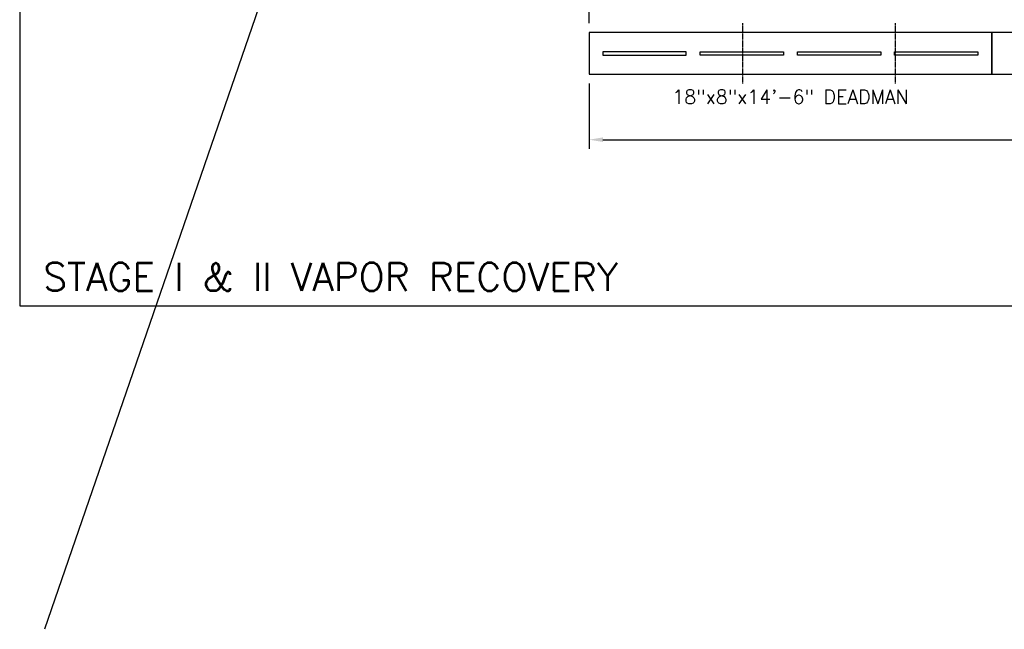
# Model space of a CAD drawing. Extents: x -169 to 7270, y -140 to 2984.
# Tile 530 of 656: x 6182 to 6607, y -140 to 124. Entities that reach past the tile are written whole.
import ezdxf
from ezdxf.enums import TextEntityAlignment as Align

# ---------------------------------------------------------------- set-up
doc = ezdxf.new("R2010")
doc.units = 0
doc.header["$MEASUREMENT"] = 0
doc.header["$PDSIZE"] = 1
doc.linetypes.add('CENTER1', pattern=[0.6625, 0.5, -0.075, 0.0125, -0.075])
doc.layers.get('0').update_dxf_attribs({"color": 255, "linetype": 'CONTINUOUS'})
doc.layers.get('DEFPOINTS').update_dxf_attribs({"linetype": 'CONTINUOUS'})
for name, color, linetype in [('DIM', 3, 'CONTINUOUS'), ('FREEZE-OUTLINE-TITLES', 60, 'CONTINUOUS'), ('TANK-ANCHOR', 4, 'CONTINUOUS'), ('TEXT', 3, 'CONTINUOUS')]:
    doc.layers.add(name, color=color, linetype=linetype)
doc.styles.add('SIMPLEX', font='simplex')
doc.dimstyles.new('DIM64', dxfattribs={"dimscale": 64, "dimtxt": 0.09375, "dimasz": 0.09375, "dimexe": 0.0625, "dimexo": 0.0625, "dimgap": 0.046875, "dimtad": 1, "dimdec": 4, "dimzin": 3, "dimdsep": 46, "dimlunit": 4, "dimtxsty": 'SIMPLEX', "dimcen": 0, "dimclrd": 256, "dimclre": 256, "dimclrt": 256, "dimadec": 0, "dimazin": 0, "dimtfac": 1, "dimtdec": 4, "dimtmove": 0, "dimatfit": 3, "dimfxl": 1, "dimfrac": 2, "dimtolj": 1, "dimtzin": 0, "dimarcsym": 0})

# ---------------------------------------------------------------- blocks, each defined once
blk = doc.blocks.new('*D81')
at = {"layer": 'DEFPOINTS', "color": 0, "transparency": 16777216}
for p in [(6427.69, 100.02), (6991.69, 100.02), (6991.69, 71.77)]:
    blk.add_point(p, dxfattribs=at)
at = {"layer": 'DIM', "lineweight": -2, "transparency": 16777216}
for p, q in [((6427.69, 96.02), (6427.69, 67.77)), ((6991.69, 96.02), (6991.69, 67.77)), ((6433.69, 71.77), (6985.69, 71.77))]:
    blk.add_line(p, q, dxfattribs=at)
at = {"layer": 'DIM', "transparency": 16777216}
for points in [[(6433.69, 72.77), (6433.69, 70.77), (6427.69, 71.77)], [(6985.69, 72.77), (6985.69, 70.77), (6991.69, 71.77)]]:
    blk.add_solid(points, dxfattribs=at)
at = {"layer": 'DIM', "transparency": 16777216, "insert": (6709.69, 78.34), "char_height": 6, "attachment_point": 5, "style": 'SIMPLEX'}
blk.add_mtext('\\A1;47\'-0"', dxfattribs=at)

msp = doc.modelspace()

# ---------------------------------------------------------------- linework, layer by layer
msp.add_line((7270.17929, 2983.92872), (6192.37471, -139.60155))
at = {"layer": 'DIM'}
msp.add_line((6427.69428, 122.01592), (6427.69428, 155.01592), dxfattribs=at)
at = {"layer": 'FREEZE-OUTLINE-TITLES', "linetype": 'Continuous'}
msp.add_lwpolyline([(7225.69428, 540.00736), (6181.69428, 540.00736), (6181.69428, 0), (7225.69428, 0)], close=True, dxfattribs=at)
at = {"layer": 'TANK-ANCHOR', "color": 3, "linetype": 'CENTER1', "ltscale": 0.5}
for p, q in [((6493.95183, 122.01592), (6493.95183, 96.01592)), ((6559.95183, 122.01592), (6559.95183, 96.01592))]:
    msp.add_line(p, q, dxfattribs=at)
at = {"layer": 'TANK-ANCHOR'}
for points in [[(6601.69428, 118.01592), (6427.69428, 118.01592), (6427.69428, 100.01592), (6601.69428, 100.01592)], [(6601.69428, 118.01592), (6601.69428, 100.01592), (6817.69428, 100.01592), (6817.69428, 118.01592)]]:
    msp.add_lwpolyline(points, close=True, dxfattribs=at)
at = {"layer": 'TANK-ANCHOR', "color": 7}
for points in [[(6469.69428, 108.26592), (6469.69428, 109.76592), (6433.69428, 109.76592), (6433.69428, 108.26592)], [(6475.69428, 108.26592), (6475.69428, 109.76592), (6511.69428, 109.76592), (6511.69428, 108.26592)], [(6517.69428, 108.26592), (6517.69428, 109.76592), (6553.69428, 109.76592), (6553.69428, 108.26592)], [(6559.69428, 108.26592), (6559.69428, 109.76592), (6595.69428, 109.76592), (6595.69428, 108.26592)]]:
    msp.add_lwpolyline(points, close=True, dxfattribs=at)

# ---------------------------------------------------------------- texts
at = {"layer": 'FREEZE-OUTLINE-TITLES', "linetype": 'Continuous', "insert": (6191.81324, 6.58256), "char_height": 12, "attachment_point": 7, "style": 'SIMPLEX'}
msp.add_mtext('\\A1;STAGE I & II VAPOR RECOVERY ', dxfattribs=at)
at = {"layer": 'TEXT', "style": 'SIMPLEX'}
msp.add_text('18"x8"x14\'-6" DEADMAN', height=6, dxfattribs=at).set_placement((6514.69428, 90.26592), align=Align.MIDDLE)

# ---------------------------------------------------------------- dimensions: what is measured, and where the dimension line sits
at = {"layer": 'DIM'}
dim = msp.add_linear_dim(base=(6991.69428, 71.76592), p1=(6427.69428, 100.01592), p2=(6991.69428, 100.01592), dimstyle='DIM64', dxfattribs=at)
dim.commit()
dim.dimension.update_dxf_attribs({"geometry": '*D81', "text_midpoint": (6709.69428, 78.33735)})

doc.saveas('drawing.dxf')
